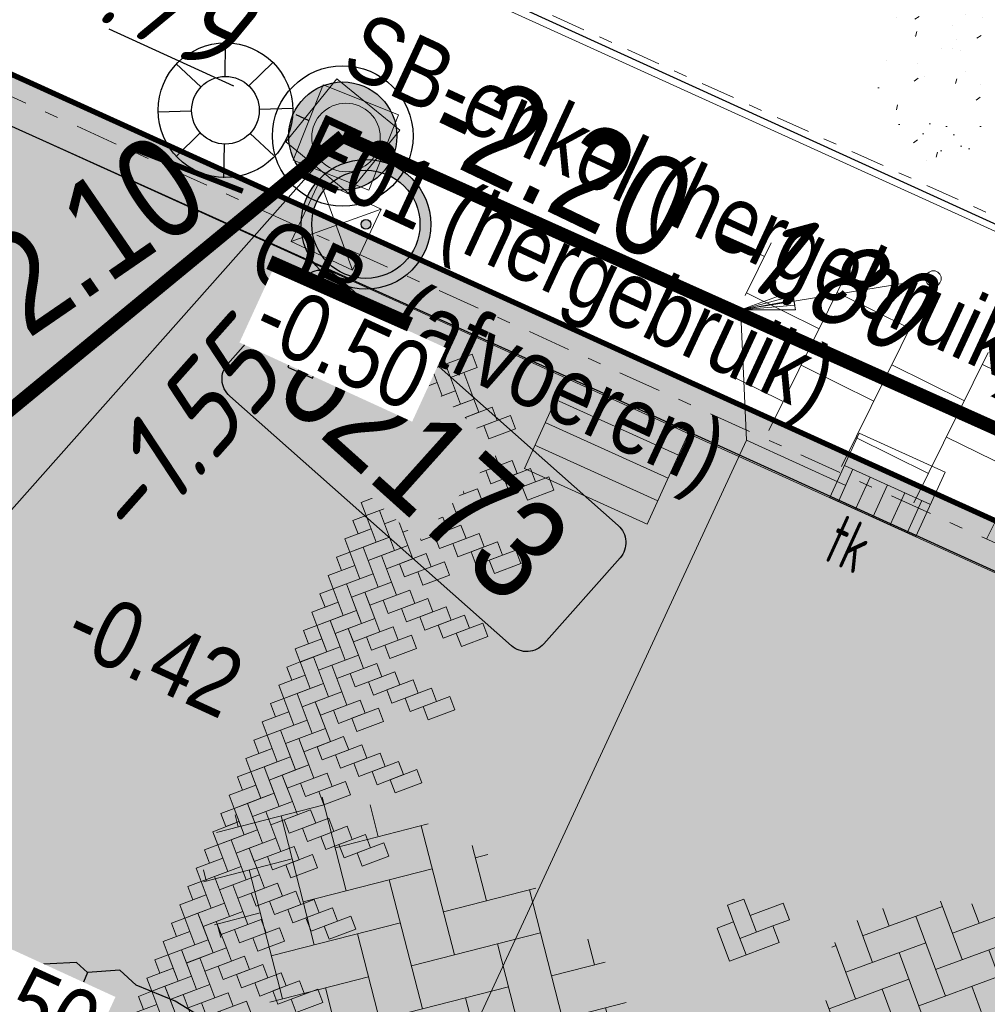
# Model space of a CAD drawing. Header units: metres. Extents: x 111546 to 149831, y 498798 to 507863.
# Tile 1023 of 1056: x 111964.9 to 111972.06, y 501943.6 to 501950.88. Entities that reach past the tile are written whole.
import ezdxf
from ezdxf.enums import TextEntityAlignment as Align

# ---------------------------------------------------------------- set-up
doc = ezdxf.new("R2010")
doc.units = ezdxf.units.M
for name, pattern in [('DASHDOT', [25.4, 12.7, -6.35, 0, -6.35]), ('DASHDOT2', [12.7, 6.35, -3.175, 0, -3.175]), ('JIS_02_0.7', [1.35, 0.75, -0.6]), ('RI-HWA', [7.4, 5, -2.4])]:
    doc.linetypes.add(name, pattern=pattern)
for name, color, linetype in [('0-hoogte mv-nieuw', 2, 'Continuous'), ('2-bs-Streng regenwater', 252, 'DASHDOT'), ('2-bs-Streng regenwater  bobtot', 252, 'Continuous'), ('2-nw-bob-HWA', 160, 'Continuous'), ('2-nw-HWA inspectieput nr', 2, 'Continuous'), ('2-nw-inspectieput-HWA', 160, 'Continuous'), ('2-nw-streng-HWA', 160, 'RI-HWA'), ('2-vw-HWA-streng-PVC250-excl grondwerk', 41, 'RI-HWA-V'), ('2-vw-Put HWA inspectie', 150, 'Continuous'), ('2-vw-Streng regenwater  bobtot', 150, 'Continuous'), ('3-NW-HV-316010+318010-Afwerken zandbed voor wegfundering en menggranulaat-opp', 20, 'Continuous'), ('3-nw-verkeersbord-op LM-aanlegtek', 200, 'Continuous'), ('3-vw-band-ob 6x20', 30, 'Continuous'), ('3-vw-band-trb-13-15x25', 230, 'Continuous'), ('3-vw-lichtmast- ter (ver)plaatsen-verwijderen', 200, 'Continuous'), ('3-vw-verkeersbord tekst', 3, 'JIS_02_0.7'), ('4-nw-boom tekst', 7, 'Continuous'), ('6-OVL-nw-lichtmast', 7, 'Continuous'), ('6-OVL-nw-lichtmast nr', 2, 'Continuous')]:
    doc.layers.add(name, color=color, linetype=linetype)
for name, color, linetype, lineweight in [('2-nw-inlaat-hwa 125', 160, 'Continuous', 15), ('2-YY-kolkleiding HWA 125mm', 150, 'Continuous', 15), ('3-nw-arcering', 7, 'Continuous', 5), ('3-nw-arcering-rijweg', 7, 'Continuous', 13), ('3-nw-band-ob 10x20', 7, 'Continuous', 13), ('3-nw-band-ob 10x20-achterkant', 7, 'DASHDOT', 13), ('3-nw-band-trb18-20x20-achterkant-stelspecie', 103, 'DASHDOT2', 15), ('3-nw-band-trb18-20x20-voorkant-stelspecie', 103, 'Continuous', 15), ('3-nw-kolk trottoir', 7, 'Continuous', 13), ('3-nw-markering brandkraan', 3, 'Continuous', 13), ('3-nw-putrand-bestrating-hwa', 151, 'Continuous', 13), ('3-nw-text-20-herinrichting', 7, 'Continuous', 15), ('3-vw-kolk-straatkolk', 50, 'Continuous', 13), ('3-vw-object-kunststof paal', 7, 'Continuous', 13), ('3-vw-verharding', 3, 'Continuous', 15), ('3-vw-verkeersbord-paal', 7, 'Continuous', 15), ('4-nw-boom 2e grootte', 7, 'Continuous', 35), ('4-nw-boom 3e grootte', 7, 'Continuous', 35), ('4-nw-gazon', 7, 'Continuous', 5)]:
    doc.layers.add(name, color=color, linetype=linetype, lineweight=lineweight)
doc.layers.add('3-nw-menggranulaat', color=7, linetype='Continuous', lineweight=13, true_color=0xebebeb)
doc.styles.get("Standard").update_dxf_attribs({"font": 'isocp-ie.shx'})
doc.styles.add('Zaanstad', font='ARIALN.TTF')
doc.styles.add('Zaanstad 1-100 3.5mm', font='ARIALN.TTF', dxfattribs={"height": 0.35})
doc.styles.add('Zaanstad 1-200 1.8mm', font='ARIALN.TTF', dxfattribs={"height": 0.36})
doc.styles.add('Zaanstad 1-200 2.5mm', font='ARIALN.TTF', dxfattribs={"height": 0.5})
doc.styles.add('Zaanstad 1-500 1.8mm', font='ARIALN.TTF', dxfattribs={"height": 0.9})
doc.linetypes.add('RI-HWA-V', pattern='A,2.5,[24,NLCS.SHX,S=1,R=0,X=0,Y=0],2.5,-1.8', length=6.8)

# ---------------------------------------------------------------- blocks, each defined once
blk = doc.blocks.new('Q21')
at = {"color": 0, "linetype": 'ByBlock', "lineweight": -2}
for p, q in [((-0.003, 0.25), (0.001, 0.5)), ((-0.1815, 0.172), (-0.3635, 0.3435)), ((0.173, 0.1805), (0.351, 0.353)), ((0.25, 0.0075), (0.5, 0.015)), ((-0.25, -0.0075), (-0.5, -0.015)), ((-0.186, -0.167), (-0.3655, -0.341)), ((0.1825, -0.171), (0.3575, -0.336)), ((-0.0105, -0.25), (-0.014, -0.5))]:
    blk.add_line(p, q, dxfattribs=at)
for radius in [0.498, 0.25]:
    blk.add_circle((0, 0), radius, dxfattribs=at)
blk = doc.blocks.new('PUTVNB')
at = {"linetype": 'Continuous', "lineweight": 13}
blk.add_line((-0.008, -0.504), (-0.004, -0.498), dxfattribs=at)
at = {"linetype": 'Continuous', "lineweight": 13, "ltscale": 0.04, "flags": 128}
blk.add_lwpolyline([(-0.5, 0.5), (-0.5, -0.5), (0.5, -0.5), (0.5, 0.5), (-0.5, 0.5)], dxfattribs=at)
at = {"linetype": 'Continuous', "lineweight": 13}
blk.add_point((0, 0), dxfattribs=at)
blk = doc.blocks.new('2-inspectieput rond 80cm')
at = {"ltscale": 0.03}
h = blk.add_hatch(color=256, dxfattribs=at)
h.dxf.hatch_style = 1
edge = h.paths.add_edge_path()
edge.add_arc((0, 0), 0.4, 0, 360)
for radius in [0.52, 0.4]:
    blk.add_circle((0, 0), radius)
blk = doc.blocks.new('3-drempel L')
for points in [[(0.3712, -0.1485), (0.2227, 0), (0.1485, -0.0742), (0.297, -0.2227)], [(0.3712, 0), (0.297, -0.0742), (0.3712, -0.1485), (0.4455, -0.0742)], [(0.1485, -0.0742), (0, -0.2227), (0.0742, -0.297), (0.2227, -0.1485)], [(0.4455, -0.0742), (0.297, -0.2227), (0.3712, -0.297), (0.5197, -0.1485)], [(0.3712, -0.297), (0.2227, -0.1485), (0.1485, -0.2227), (0.297, -0.3712)], [(0.1485, -0.2227), (0, -0.3712), (0.0742, -0.4455), (0.2227, -0.297)], [(0.4455, -0.2227), (0.297, -0.3712), (0.3712, -0.4455), (0.5197, -0.297)], [(0.3712, -0.4455), (0.2227, -0.297), (0.1485, -0.3712), (0.297, -0.5197)], [(0.3712, -0.594), (0.2227, -0.4455), (0.1485, -0.5197), (0.297, -0.6682)], [(0.3712, -0.7425), (0.2227, -0.594), (0.1485, -0.6682), (0.297, -0.8167)]]:
    blk.add_lwpolyline(points, close=True)
blk = doc.blocks.new('3-drempel M')
for points in [[(0.2227, -0.1485), (0.0742, 0), (0, -0.0742), (0.1485, -0.2227)], [(0.2227, 0), (0.1485, -0.0742), (0.2227, -0.1485), (0.297, -0.0742)], [(0.5197, -0.1485), (0.3712, 0), (0.297, -0.0742), (0.4455, -0.2227)], [(0.5197, 0), (0.4455, -0.0742), (0.5197, -0.1485), (0.594, -0.0742)], [(0.297, -0.0742), (0.1485, -0.2227), (0.2227, -0.297), (0.3712, -0.1485)], [(0.594, -0.0742), (0.4455, -0.2227), (0.5197, -0.297), (0.6682, -0.1485)], [(0.2227, -0.297), (0.0742, -0.1485), (0, -0.2227), (0.1485, -0.3712)], [(0.5197, -0.297), (0.3712, -0.1485), (0.297, -0.2227), (0.4455, -0.3712)], [(0.297, -0.2227), (0.1485, -0.3712), (0.2227, -0.4455), (0.3712, -0.297)], [(0.594, -0.2227), (0.4455, -0.3712), (0.5197, -0.4455), (0.6682, -0.297)], [(0.2227, -0.4455), (0.0742, -0.297), (0, -0.3712), (0.1485, -0.5197)], [(0.5197, -0.4455), (0.3712, -0.297), (0.297, -0.3712), (0.4455, -0.5197)], [(0.2227, -0.594), (0.0742, -0.4455), (0, -0.5197), (0.1485, -0.6682)], [(0.5197, -0.594), (0.3712, -0.4455), (0.297, -0.5197), (0.4455, -0.6682)], [(0.2227, -0.7425), (0.0742, -0.594), (0, -0.6682), (0.1485, -0.8167)], [(0.5197, -0.7425), (0.3712, -0.594), (0.297, -0.6682), (0.4455, -0.8167)], [(0.2227, -0.891), (0.0742, -0.7425), (0, -0.8167), (0.1485, -0.9652)], [(0.2227, -1.0394), (0.0742, -0.891), (0, -0.9652), (0.1485, -1.1137)], [(0.2227, -1.1879), (0.0742, -1.0394), (0, -1.1137), (0.1485, -1.2622)]]:
    blk.add_lwpolyline(points, close=True)
blk = doc.blocks.new('3-drempel R')
blk.add_lwpolyline([(0.297, -0.297), (0.1485, -0.1485), (0.0742, -0.2227), (0.2227, -0.3712)], close=True)
blk = doc.blocks.new('*U600')
for name, p in [('3-drempel L', (0, 0)), ('3-drempel M', (0.4455, 0)), ('3-drempel M', (1.0394, 0)), ('3-drempel M', (1.6334, 0)), ('3-drempel M', (2.2274, 0)), ('3-drempel M', (2.8214, 0)), ('3-drempel M', (3.4153, 0)), ('3-drempel M', (4.0093, 0)), ('3-drempel M', (4.6033, 0)), ('3-drempel M', (5.1972, 0)), ('3-drempel R', (5.717, 0))]:
    blk.add_blockref(name, p)
blk = doc.blocks.new('6-OVL-LM 5.0m')
at = {"linetype": 'ByBlock', "lineweight": -2}
h = blk.add_hatch(color=0, dxfattribs=at)
h.paths.add_polyline_path([(-0.0025, 0.48, 1), (0.0025, -0.48, 1)])
h.paths.add_polyline_path([(0.0021, -0.4, -1), (-0.0021, 0.4, -1)], flags=16)
h.paths.add_polyline_path([(0.0002, -0.036, -1), (-0.0002, 0.036, -1)], flags=0)
blk.add_hatch(color=0, dxfattribs=at).paths.add_polyline_path([(1.2005, -0.0939), (1.1995, 0.1061), (0.7595, 0.1039), (0.7605, -0.0961)])
at = {"color": 0, "linetype": 'ByBlock', "lineweight": -2}
blk.add_lwpolyline([(0.7605, -0.0961), (1.2005, -0.0939), (1.1995, 0.1061), (0.7595, 0.1039)], close=True, dxfattribs=at)
blk.add_lwpolyline([(0.76, 0.0039), (0.48, 0.0024)], dxfattribs=at)
for radius in [0.48, 0.4, 0.036]:
    blk.add_circle((0, 0), radius, dxfattribs=at)
at = {"layer": '6-OVL-nw-lichtmast nr', "linetype": 'ByBlock', "lineweight": -2, "style": 'Zaanstad'}
blk.add_attdef('MAST', (1.3066, 0.2773), '', height=0.4, dxfattribs=at)
at = {"layer": '6-OVL-nw-lichtmast nr', "linetype": 'ByBlock', "lineweight": -2, "style": 'Zaanstad', "flags": 1}
blk.add_attdef('STRAAT', (1.3066, -0.5834), '', height=0.4, dxfattribs=at)
blk = doc.blocks.new('tgls')
at = {"linetype": 'Continuous'}
for p, q in [((-1.0184, -0.6632), (-1.0184, 0.5749)), ((-0.4184, -0.668), (-0.4184, 0.5726)), ((0.1816, -0.6728), (0.1816, 0.5702)), ((0.7816, -0.6776), (0.7816, 0.5679)), ((-1.0184, 0.3293), (-1.5518, 0.3293)), ((0.1816, 0.3293), (-0.4184, 0.3293)), ((1.2176, 0.3293), (0.7816, 0.3293)), ((-1.6184, -0.6584), (-1.6184, 0.0902)), ((-1.6184, 0.0293), (-1.6354, 0.0293)), ((-0.4184, 0.0293), (-1.0184, 0.0293)), ((0.7816, 0.0293), (0.1816, 0.0293)), ((-1.0184, -0.2707), (-1.6184, -0.2707)), ((0.1816, -0.2707), (-0.4184, -0.2707)), ((1.3816, -0.2707), (0.7816, -0.2707)), ((1.3816, -0.6824), (1.3816, -0.2479)), ((-1.6184, -0.5707), (-1.8025, -0.5707)), ((-0.4184, -0.5707), (-1.0184, -0.5707)), ((0.7816, -0.5707), (0.1816, -0.5707)), ((1.4733, -0.5707), (1.3816, -0.5707))]:
    blk.add_line(p, q, dxfattribs=at)
blk = doc.blocks.new('3-vw-BSS keperverband')
at = {"ltscale": 0.1}
for p, q in [((-2.151, 0.958), (-0.136, 2.972)), ((-2.151, 2.442), (-1.769, 2.824)), ((0.293, 2.969), (1.562, 1.7)), ((0.819, 2.442), (1.273, 2.897)), ((-2.4, 2.692), (-1.408, 1.7)), ((0.819, 0.958), (2.523, 2.661)), ((-0.666, 2.442), (1.562, 0.215)), ((2.304, 2.442), (4.531, 0.215)), ((-5.121, 0.958), (-3.949, 2.129)), ((-3.521, 2.327), (-1.408, 0.215)), ((4.298, 1.934), (4.531, 1.7)), ((-5.121, -0.527), (-2.893, 1.7)), ((-4.488, 1.81), (-4.378, 1.7)), ((-2.151, -0.527), (0.077, 1.7)), ((0.819, -0.527), (3.047, 1.7)), ((3.789, 0.958), (4.578, 1.747)), ((-5.259, 1.096), (-4.378, 0.215)), ((-3.636, 0.958), (-1.408, -1.27)), ((-0.666, 0.958), (1.562, -1.27)), ((2.304, 0.958), (4.531, -1.27)), ((3.789, -0.527), (5.324, 1.007)), ((5.274, 0.958), (5.469, 0.763)), ((-5.658, 0.01), (-4.378, -1.27)), ((-4.735, -1.627), (-2.893, 0.215)), ((-2.151, -2.012), (0.077, 0.215)), ((0.819, -2.012), (3.047, 0.215)), ((3.789, -2.012), (5.651, -0.15)), ((-3.636, -0.527), (-1.408, -2.755)), ((-0.666, -0.527), (1.562, -2.755)), ((2.304, -0.527), (3.92, -2.144)), ((5.274, -0.527), (5.482, -0.736)), ((-3.818, -2.194), (-2.893, -1.27)), ((-1.517, -2.864), (0.077, -1.27)), ((1.442, -2.875), (3.047, -1.27)), ((-3.636, -2.012), (-3.194, -2.454)), ((-0.666, -2.012), (0.291, -2.969)), ((2.304, -2.012), (2.858, -2.566)), ((-0.14, -2.972), (0.077, -2.755))]:
    blk.add_line(p, q, dxfattribs=at)
blk = doc.blocks.new('straatkolk_M')
at = {"linetype": 'Continuous'}
for p, q in [((-0.404, 0.475), (-0.569, -0.255)), ((0.569, 0.255), (-0.404, 0.475)), ((0.569, 0.255), (0.404, -0.475)), ((0.404, -0.475), (-0.569, -0.255))]:
    blk.add_line(p, q, dxfattribs=at)
blk = doc.blocks.new('Bestaande straatkolk')
for points in [[(-0.4988, 0.5592), (0.4988, 0.5592)], [(-0.4988, 0.3742), (0.4988, 0.3742)], [(-0.4988, 0.1892), (0.4988, 0.1892)]]:
    blk.add_lwpolyline(points)
at = {"rotation": 12.74062106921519}
blk.add_blockref('straatkolk_M', (0, 0.3742), dxfattribs=at)
blk = doc.blocks.new('3-PAAL KUNSTSTOF')
for p, q in [((-0.3, 0.225), (0.2, -0.275)), ((0.2, 0.225), (-0.3, -0.275))]:
    blk.add_line(p, q)
at = {"flags": 128}
blk.add_lwpolyline([(-0.3, -0.275), (0.2, -0.275), (0.2, 0.225), (-0.3, 0.225)], close=True, dxfattribs=at)
blk = doc.blocks.new('putrand')
blk.add_lwpolyline([(-0.3, -0.3), (0.3, -0.3), (0.3, 0.3), (-0.3, 0.3)], close=True)
blk.add_circle((0, 0), 0.2534)
blk = doc.blocks.new('4-boom 2e grootte')
at = {"lineweight": 30}
for p, q in [((-0.0943, 1.9731), (-0.4602, 1.8999)), ((-0.4602, 1.8999), (-0.753, 1.7901)), ((-0.9176, 1.7901), (-1.0823, 1.6163)), ((-0.753, 1.7901), (-0.9176, 1.7901)), ((-1.1921, 1.6163), (-1.6494, 1.1498)), ((-1.0823, 1.6163), (-1.1921, 1.6163)), ((-1.0823, 1.6163), (-1.0548, 1.5431))]:
    blk.add_line(p, q, dxfattribs=at)
at = {"layer": '4-nw-boom tekst', "style": 'Zaanstad'}
blk.add_attdef('BOOMSOORT', text='', height=0.9, dxfattribs=at).set_placement((2.0615, 1.223), align=Align.BOTTOM_LEFT)
blk = doc.blocks.new('4-boom 3e grootte')
at = {"layer": '4-nw-boom tekst', "style": 'Zaanstad'}
blk.add_attdef('BOOMSOORT', text='', height=0.9, dxfattribs=at).set_placement((1.7544, 0.5348), align=Align.BOTTOM_LEFT)
blk = doc.blocks.new('Markering brandkraan in straatwerk')
blk.add_lwpolyline([(0.1429, -0.2192), (0.1635, 0.0941), (0.0591, 0.101), (0.066, 0.2054), (-0.0385, 0.2123), (-0.0522, 0.0034), (-0.1566, 0.0103), (-0.1635, -0.0941), (-0.0591, -0.101), (-0.066, -0.2054), (0.1429, -0.2192)], close=True)
for points in [[(0.0591, 0.101), (0.0453, -0.1079)], [(-0.0522, 0.0034), (0.0522, -0.0034)], [(-0.0591, -0.101), (0.1498, -0.1147)]]:
    blk.add_lwpolyline(points)
blk = doc.blocks.new('*U738')
blk.add_line((0.225, 0), (-0.225, 0))
for points in [[(-0.28, -0.2619), (-0.28, 0)], [(0, -0.2619), (0, 0)], [(-0.14, -0.2619), (-0.14, 0)], [(0.14, -0.2619), (0.14, 0)], [(0.28, -0.2619), (0.28, 0)], [(0.3491, -0.2619), (-0.3491, -0.2619)]]:
    blk.add_lwpolyline(points)
at = {"xscale": -0.7000000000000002, "yscale": 0.7000000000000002, "zscale": 0.7000000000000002, "rotation": 347.2593789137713}
blk.add_blockref('straatkolk_M', (0, -0.2619), dxfattribs=at)
at = {"linetype": 'DASHDOT', "lineweight": 5, "width": 0.665014}
blk.add_text('tk', height=0.3703, rotation=179.97458, dxfattribs=at).set_placement((0.2142, 0.4382))
blk = doc.blocks.new('2-inlaat')
for p, q in [((-1.728, 2.693), (0, 0)), ((0, 0), (-0.357, 0.822))]:
    blk.add_line(p, q)
blk.add_lwpolyline([(-0.357, 0.822), (-0.618, 0.653), (0, 0), (-0.424, 0.781), (-0.552, 0.694), (0, 0), (-0.491, 0.739)])
blk.add_circle((-1.728, 2.693), 0.128)

msp = doc.modelspace()

# ---------------------------------------------------------------- hatches: boundary and pattern name
at = {"layer": '3-nw-arcering-rijweg'}
h = msp.add_hatch(dxfattribs=at)
h.set_pattern_fill('AVH-BSS_KEIFORMAAT_ELLEBOOG', color=256, scale=2, angle=0.20498, pattern_type=2)
h.set_pattern_definition([(20.2285, (111974.07927, 501943.40087), (0.124437, 0.269658), [0.63, -0.21]), (290.2285, (111973.93405, 501943.79496), (0.124437, 0.269658), [0.63, -0.21])])
edge = h.paths.add_edge_path()
edge.add_ellipse((111972.2656, 501943.3552), major_axis=(-1.3725, 0.6395), ratio=0.56778, start_angle=0, end_angle=360)
at = {"layer": '4-nw-gazon', "ltscale": 0.1}
h = msp.add_hatch(dxfattribs=at)
h.set_pattern_fill('AGR-GRAS_GAZON', color=256, scale=0.25, angle=-113.13273, pattern_type=2)
h.set_pattern_definition([(241.78164, (112032.23586, 501853.03023), (0.2124434, -0.4326158), [0, -0.38, 0, -0.425, 0, -0.40625]), (211.78164, (112032.23586, 501853.03023), (-0.113171, -0.8250642), [0, -0.205, 0, -0.3425, 0, -0.13125]), (171.78164, (112032.51615, 501853.1567), (-0.7090806, -0.3214408), [0, -0.125, 0, -0.45, 0, -0.5875]), (161.78164, (112032.51615, 501853.1567), (-0.5948175, -0.5090546), [0, -0.0625, 0, -0.295, 0, -0.3375]), (255.28164, (112033.20637, 501852.42312), (0.2956015, -0.3487878), [0.0375, -0.523875]), (214.28164, (112032.423, 501854.1596), (-0.0057321, -0.4571655), [0.0375, -0.523875])])
edge = h.paths.add_edge_path()
edge.add_ellipse((111972.2329, 501951.937), major_axis=(-0.6872, -2.1913), ratio=0.334645, start_angle=0, end_angle=360)

# ---------------------------------------------------------------- linework, layer by layer
at = {"layer": '2-bs-Streng regenwater', "ltscale": 0.08, "flags": 128}
msp.add_lwpolyline([(111922.915, 501970.354), (111967.2878, 501950.0232)], dxfattribs=at)
at = {"layer": '2-nw-HWA inspectieput nr', "ltscale": 0.05, "elevation": 0.6224, "flags": 128}
msp.add_lwpolyline([(111966.4373, 501948.3389), (111967.0007, 501948.9746, -0.414214), (111967.2406, 501948.9891), (111969.3247, 501947.1421, -0.414214), (111969.3392, 501946.9023), (111968.7758, 501946.2665, -0.414214), (111968.5359, 501946.252), (111966.4518, 501948.099, -0.414214)], format="xyb", close=True, dxfattribs=at)
at = {"layer": '2-nw-streng-HWA', "ltscale": 0.25, "const_width": 0.1}
for points in [[(111944.0246, 501930.8653), (111967.2878, 501950.0232)], [(111967.2878, 501950.0232), (111993.647, 501938.2165)]]:
    msp.add_lwpolyline(points, dxfattribs=at)
at = {"layer": '2-vw-HWA-streng-PVC250-excl grondwerk', "ltscale": 0.2, "flags": 128}
for points in [[(111967.2878, 501950.0232), (111957.8867, 501939.4235)], [(112008.374, 501931.62), (111967.2878, 501950.0232)]]:
    msp.add_lwpolyline(points, dxfattribs=at)
at = {"layer": '2-YY-kolkleiding HWA 125mm', "ltscale": 0.06, "elevation": 0}
msp.add_lwpolyline([(111971.0084, 501947.4387), (111970.2759, 501947.7724), (111970.2337, 501948.7037)], dxfattribs=at)
at = {"layer": '3-nw-band-trb18-20x20-achterkant-stelspecie', "ltscale": 0.05}
msp.add_lwpolyline([(111993.0527, 501937.5091), (111950.2463, 501956.9378)], dxfattribs=at)
at = {"layer": '3-nw-band-trb18-20x20-voorkant-stelspecie'}
msp.add_lwpolyline([(111992.97, 501937.327), (111950.1636, 501956.7557)], dxfattribs=at)
at = {"layer": '3-vw-band-ob 6x20', "ltscale": 0.05}
msp.add_lwpolyline([(111992.945, 501939.878), (111961.839, 501954.057), (111964.033, 501958.873)], dxfattribs=at)
at = {"layer": '3-vw-band-trb-13-15x25', "ltscale": 0.1}
msp.add_lwpolyline([(111992.97, 501937.327), (111988.679, 501939.264), (111969.395, 501948.039), (111947.0371, 501958.1229)], dxfattribs=at)
at = {"layer": '3-vw-verkeersbord-paal', "const_width": 0.04}
msp.add_lwpolyline([(111965.7733, 501949.9174), (111966.5485, 501949.6153)], dxfattribs=at)

# ---------------------------------------------------------------- block references
at = {"layer": '2-nw-inlaat-hwa 125', "xscale": 0.4513648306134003, "yscale": 0.4513648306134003, "zscale": 0.4513648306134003, "rotation": 246.5078384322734}
msp.add_blockref('2-inlaat', (111970.2322, 501948.738, 0), dxfattribs=at)
at = {"layer": '2-nw-inspectieput-HWA', "rotation": 359.6124130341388}
msp.add_blockref('2-inspectieput rond 80cm', (111967.2878, 501950.0232), dxfattribs=at)
at = {"layer": '2-vw-Put HWA inspectie', "xscale": 0.6, "yscale": 0.6, "zscale": 0.6, "rotation": 50.87231089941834}
msp.add_blockref('PUTVNB', (111967.2878, 501950.0232), dxfattribs=at)
at = {"layer": '3-nw-arcering', "rotation": 65.72349233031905}
msp.add_blockref('*U600', (111965.5015, 501943.0492), dxfattribs=at)
at = {"layer": '3-nw-kolk trottoir', "ltscale": 0.05, "rotation": 155.587912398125}
msp.add_blockref('*U738', (111971.2092, 501947.2037), dxfattribs=at)
at = {"layer": '3-nw-markering brandkraan', "xscale": 1.25, "yscale": 1.25, "rotation": 294.3983358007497}
msp.add_blockref('Markering brandkraan in straatwerk', (111970.3248, 501944.1944), dxfattribs=at)
at = {"layer": '3-nw-putrand-bestrating-hwa', "rotation": 68.35809208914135}
msp.add_blockref('putrand', (111967.3115, 501950.0126), dxfattribs=at)
at = {"layer": '3-vw-kolk-straatkolk', "rotation": 155.6365800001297}
msp.add_blockref('Bestaande straatkolk', (111969.3951, 501948.0396), dxfattribs=at)
at = {"layer": '3-vw-lichtmast- ter (ver)plaatsen-verwijderen'}
msp.add_blockref('Q21', (111966.42, 501950.214), dxfattribs=at)
at = {"layer": '3-vw-object-kunststof paal', "rotation": 64.92602987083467}
msp.add_blockref('3-PAAL KUNSTSTOF', (111967.2372, 501949.4186), dxfattribs=at)
at = {"layer": '3-vw-verharding', "rotation": 153.6788820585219}
msp.add_blockref('tgls', (111971.3926, 501948.0079), dxfattribs=at)
at = {"layer": '3-vw-verharding', "xscale": 0.3128478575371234, "yscale": 0.3128478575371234, "zscale": 0.3128478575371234, "rotation": 149.3937954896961}
msp.add_blockref('3-vw-BSS keperverband', (111967.8505, 501943.9298), dxfattribs=at)
at = {"layer": '4-nw-boom 2e grootte'}
ref = msp.add_blockref('4-boom 2e grootte', (111965.102, 501941.9124), dxfattribs=dict(at, rotation=317.4143730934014))
ref.add_attrib('BOOMSOORT', '2e orde Esdoorn;  Acer campestre Elsrijk', dxfattribs={"layer": '4-nw-boom tekst', "height": 0.9, "rotation": 317.41437, "style": 'Zaanstad'}).set_placement((111949.7238, 501951.2516), align=Align.BOTTOM_LEFT)
at = {"layer": '4-nw-boom 3e grootte', "lineweight": -3}
ref = msp.add_blockref('4-boom 3e grootte', (111977.9667, 501948.414), dxfattribs=dict(at, rotation=317.4143730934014))
ref.add_attrib('BOOMSOORT', '3e orde grootte; Schijnbreuk; Nothofagus Antartica', dxfattribs={"layer": '4-nw-boom tekst', "height": 0.9, "rotation": 317.41437, "style": 'Zaanstad'}).set_placement((111960.1531, 501965.8603), align=Align.BOTTOM_LEFT)
at = {"layer": '6-OVL-nw-lichtmast', "ltscale": 0.05, "rotation": 245.7516190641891}
msp.add_blockref('6-OVL-LM 5.0m', (111967.4591, 501949.3701), dxfattribs=at)

# ---------------------------------------------------------------- texts
at = {"layer": '2-bs-Streng regenwater  bobtot', "oblique": 15}
msp.add_text('-1.79', height=0.65, rotation=335.38364, dxfattribs=at).set_placement((111964.7358, 501951.0074), align=Align.BOTTOM_LEFT)
at = {"layer": '2-nw-bob-HWA', "style": 'Zaanstad 1-500 1.8mm'}
for s, rotation, p in [('-2.20', 334.3388, (111969.9509, 501949.7466)), ('-2.10', 34.46064, (111965.913, 501950.0831))]:
    msp.add_text(s, height=0.75, rotation=rotation, dxfattribs=at).set_placement(p, align=Align.TOP_RIGHT)
at = {"layer": '2-vw-Streng regenwater  bobtot', "oblique": 15}
for s, rotation, p in [('-1.80', 335.87157, (111969.7672, 501948.9137)), ('-1.55', 48.39077, (111965.8895, 501946.8164))]:
    msp.add_text(s, height=0.65, rotation=rotation, dxfattribs=at).set_placement(p, align=Align.BOTTOM_LEFT)
at = {"layer": '3-vw-verkeersbord tekst', "insert": (111966.4951, 501948.8537), "char_height": 0.5, "attachment_point": 7, "rotation": 335.09407, "line_spacing_factor": 0.63, "style": 'Zaanstad 1-100 3.5mm'}
msp.add_mtext_dynamic_manual_height_columns('\\A1;\\pxsm1;SB-enkel (hergebruik)\\PE01 (hergebruik)\\POB  (afvoeren)', width=6.697274, gutter_width=4.5, heights=[0], dxfattribs=at)

# ---------------------------------------------------------------- next in the draw order: texts
at = {"layer": '2-nw-HWA inspectieput nr', "ltscale": 0.05, "insert": (111967.8803, 501947.6059), "char_height": 0.75, "width": 0.574682, "attachment_point": 5, "rotation": 318.07872, "style": 'Zaanstad 1-200 1.8mm', "bg_fill": 3, "box_fill_scale": 1.1, "bg_fill_color": 256, "bg_fill_true_color": 13158600, "bg_fill_transparency": 0}
msp.add_mtext('\\A1;62173', dxfattribs=at)
at = {"layer": '3-nw-text-20-herinrichting', "ltscale": 0.05, "insert": (111972.3889, 501943.4015), "char_height": 0.6, "attachment_point": 5, "rotation": 339.30694, "style": 'Zaanstad 1-200 1.8mm', "bg_fill": 3, "box_fill_scale": 1.1, "bg_fill_color": 256, "bg_fill_true_color": 13158600, "bg_fill_transparency": 0}
msp.add_mtext('\\A1;br', dxfattribs=at)

# ---------------------------------------------------------------- next in the draw order: linework, layer by layer
at = {"layer": '3-nw-band-ob 10x20', "ltscale": 0.01}
msp.add_lwpolyline([(111999.365, 501979.779), (112008.482, 501975.592), (112009.5012, 501972.7852), (111998.244, 501942.1751, -0.435957), (111992.8366, 501939.9133), (111951.1142, 501958.8501)], format="xyb", dxfattribs=at)

# ---------------------------------------------------------------- next in the draw order: texts
at = {"layer": '0-hoogte mv-nieuw', "insert": (111965.1984, 501946.2425), "char_height": 0.5, "attachment_point": 7, "rotation": 335.36458, "style": 'Zaanstad 1-200 2.5mm', "bg_fill": 3, "box_fill_scale": 1.1, "bg_fill_color": 256, "bg_fill_true_color": 13158600, "bg_fill_transparency": 0}
msp.add_mtext('\\A1;-0.42', dxfattribs=at)

# ---------------------------------------------------------------- next in the draw order: hatches: boundary and pattern name
at = {"layer": '3-nw-menggranulaat', "ltscale": 0.02}
h = msp.add_hatch(color=256, dxfattribs=at)
h.dxf.hatch_style = 1
edge = h.paths.add_edge_path(flags=17)
edge.add_line((111945.4205, 501891.0356), (111945.6729, 501890.794))
edge.add_line((111945.6729, 501890.794), (111945.6874, 501890.807))
edge.add_line((111945.6874, 501890.807), (111945.7046, 501890.8177))
edge.add_line((111945.7046, 501890.8177), (111945.7238, 501890.8259))
edge.add_line((111945.7238, 501890.8259), (111945.7445, 501890.8318))
edge.add_line((111945.7445, 501890.8318), (111945.7662, 501890.8351))
edge.add_line((111945.7662, 501890.8351), (111945.7883, 501890.836))
edge.add_line((111945.7883, 501890.836), (111945.8102, 501890.8344))
edge.add_line((111945.8102, 501890.8344), (111945.8314, 501890.8303))
edge.add_line((111945.8314, 501890.8303), (111945.8513, 501890.8237))
edge.add_line((111945.8513, 501890.8237), (111945.8693, 501890.8145))
edge.add_line((111945.8693, 501890.8145), (111945.8849, 501890.8028))
edge.add_arc((111943.4234, 501888.1077), 3.65, -30.75903, 47.59341, ccw=False)
edge.add_line((111946.56, 501886.241), (111946.396, 501885.9655))
edge.add_line((111946.396, 501885.9655), (111953.9762, 501881.4542))
edge.add_line((111953.9762, 501881.4542), (111958.2826, 501888.69))
edge.add_line((111958.2826, 501888.69), (111956.8741, 501889.9773))
edge.add_line((111956.8741, 501889.9773), (111951.4568, 501894.3664))
edge.add_line((111951.4568, 501894.3664), (111933.3048, 501910.9454))
edge.add_arc((111934.4175, 501912.1637), 1.65, 137.59341, 227.59341, ccw=False)
edge.add_line((111933.1992, 501913.2764), (111952.7546, 501934.6874))
edge.add_line((111952.7546, 501934.6874), (111952.7652, 501934.6999))
edge.add_line((111952.7652, 501934.6999), (111952.7884, 501934.7244))
edge.add_line((111952.7884, 501934.7244), (111958.8189, 501941.3271))
edge.add_arc((111962.9907, 501937.5168), 5.65, 65.58791, 137.59341, ccw=False)
edge.add_line((111965.3258, 501942.6617), (111990.2953, 501931.3286))
edge.add_line((111990.2953, 501931.3286), (111992.5123, 501928.7742))
edge.add_line((111992.5123, 501928.7742), (111996.2832, 501938.3855))
edge.add_line((111996.2832, 501938.3855), (111993.0828, 501937.6602))
edge.add_line((111993.0828, 501937.6602), (111947.8566, 501958.1872))
edge.add_line((111947.8566, 501958.1872), (111944.1829, 501950.2846))
edge.add_line((111944.1829, 501950.2846), (111946.0273, 501949.4554))
edge.add_arc((111943.3152, 501943.3934), 6.641, -41.72574, 65.89655, ccw=False)
edge.add_line((111948.2716, 501938.9734), (111948.2104, 501938.9056))
edge.add_line((111948.2104, 501938.9056), (111948.1767, 501938.8686))
edge.add_line((111948.1767, 501938.8686), (111919.7385, 501908.7564))
edge.add_line((111919.7385, 501908.7564), (111924.5965, 501904.3126))
edge.add_line((111924.5965, 501904.3126), (111926.7841, 501906.8548))
edge.add_line((111926.7841, 501906.8548), (111926.8718, 501906.9396))
edge.add_arc((111927.9845, 501905.4644), 1.8478, 39.9448, 127.02577, ccw=False)
edge.add_line((111929.4011, 501906.6508), (111929.3935, 501906.5287))
edge.add_line((111929.3935, 501906.5287), (111929.4066, 501906.5141))
edge.add_line((111929.4066, 501906.5141), (111929.4175, 501906.497))
edge.add_line((111929.4175, 501906.497), (111929.426, 501906.4777))
edge.add_line((111929.426, 501906.4777), (111929.4321, 501906.4569))
edge.add_line((111929.4321, 501906.4569), (111929.4359, 501906.4352))
edge.add_line((111929.4359, 501906.4352), (111929.4371, 501906.4131))
edge.add_line((111929.4371, 501906.4131), (111929.4359, 501906.3911))
edge.add_line((111929.4359, 501906.3911), (111929.4321, 501906.3699))
edge.add_line((111929.4321, 501906.3699), (111929.4257, 501906.35))
edge.add_line((111929.4257, 501906.35), (111929.4167, 501906.3319))
edge.add_line((111929.4167, 501906.3319), (111929.338, 501906.2428))
edge.add_line((111929.338, 501906.2428), (111945.4205, 501891.0356))
edge = h.paths.add_edge_path()
edge.add_line((111939.0689, 501884.2217), (111923.2649, 501898.6751))
edge.add_line((111923.2649, 501898.6751), (111923.0035, 501899.3073))
edge.add_line((111923.0035, 501899.3073), (111922.989, 501899.2943))
edge.add_line((111922.989, 501899.2943), (111922.9719, 501899.2837))
edge.add_line((111922.9719, 501899.2837), (111922.9527, 501899.2756))
edge.add_line((111922.9527, 501899.2756), (111922.932, 501899.2699))
edge.add_line((111922.932, 501899.2699), (111922.9104, 501899.2666))
edge.add_line((111922.9104, 501899.2666), (111922.8883, 501899.2659))
edge.add_line((111922.8883, 501899.2659), (111922.8665, 501899.2676))
edge.add_line((111922.8665, 501899.2676), (111922.8453, 501899.2718))
edge.add_line((111922.8453, 501899.2718), (111922.8254, 501899.2785))
edge.add_line((111922.8254, 501899.2785), (111922.8074, 501899.2877))
edge.add_line((111922.8074, 501899.2877), (111922.7918, 501899.2994))
edge.add_line((111922.7918, 501899.2994), (111922.7244, 501899.361))
edge.add_arc((111923.7904, 501900.8134), 1.8016, 142.46827, 233.72181, ccw=False)
edge.add_line((111922.3617, 501901.9109), (111924.5902, 501904.3072))
edge.add_line((111924.5902, 501904.3072), (111919.7344, 501908.7519))
edge.add_line((111919.7344, 501908.7519), (111909.1625, 501897.0827))
edge.add_line((111909.1625, 501897.0827), (111913.8523, 501892.7753))
edge.add_line((111913.8523, 501892.7753), (111915.8761, 501894.9148))
edge.add_arc((111917.0874, 501893.8799), 1.5932, 61.0323, 139.48943, ccw=False)
edge.add_line((111917.8591, 501895.2738), (111918.9555, 501894.4073))
edge.add_line((111918.9555, 501894.4073), (111918.9686, 501894.3928))
edge.add_line((111918.9686, 501894.3928), (111918.9794, 501894.3756))
edge.add_line((111918.9794, 501894.3756), (111918.9879, 501894.3564))
edge.add_line((111918.9879, 501894.3564), (111918.9939, 501894.3357))
edge.add_line((111918.9939, 501894.3357), (111918.9976, 501894.314))
edge.add_line((111918.9976, 501894.314), (111918.9988, 501894.2919))
edge.add_line((111918.9988, 501894.2919), (111918.9974, 501894.27))
edge.add_line((111918.9974, 501894.27), (111918.9936, 501894.2488))
edge.add_line((111918.9936, 501894.2488), (111918.9871, 501894.2289))
edge.add_line((111918.9871, 501894.2289), (111918.9781, 501894.2108))
edge.add_line((111918.9781, 501894.2108), (111918.9664, 501894.1952))
edge.add_line((111918.9664, 501894.1952), (111937.2225, 501877.2639))
edge.add_line((111937.2225, 501877.2639), (111937.3506, 501877.4043))
edge.add_line((111937.3506, 501877.4043), (111937.3651, 501877.4173))
edge.add_line((111937.3651, 501877.4173), (111937.3822, 501877.4279))
edge.add_line((111937.3822, 501877.4279), (111937.4014, 501877.4361))
edge.add_line((111937.4014, 501877.4361), (111937.4221, 501877.4419))
edge.add_line((111937.4221, 501877.4419), (111937.4437, 501877.4452))
edge.add_line((111937.4437, 501877.4452), (111937.4658, 501877.446))
edge.add_line((111937.4658, 501877.446), (111937.4876, 501877.4444))
edge.add_line((111937.4876, 501877.4444), (111937.5088, 501877.4403))
edge.add_line((111937.5088, 501877.4403), (111937.5286, 501877.4336))
edge.add_line((111937.5286, 501877.4336), (111937.5466, 501877.4245))
edge.add_line((111937.5466, 501877.4245), (111937.5622, 501877.4128))
edge.add_line((111937.5622, 501877.4128), (111938.7544, 501876.3239))
edge.add_arc((111936.2929, 501873.6289), 3.65, -30.75903, 47.59341, ccw=False)
edge.add_line((111939.4294, 501871.7622), (111938.385, 501870.0074))
edge.add_arc((111935.2485, 501871.8741), 3.65, 245.34011, 329.24097, ccw=False)
edge.add_line((111933.7256, 501868.557), (111929.0206, 501864.0685))
edge.add_arc((111924.456, 501860.7388), 5.65, -42.41791, 36.11015, ccw=False)
edge.add_line((111928.6271, 501856.9276), (111889.9448, 501814.5917))
edge.add_line((111889.9448, 501814.5917), (111889.9191, 501814.5632))
edge.add_line((111889.9191, 501814.5632), (111886.2337, 501810.5301))
edge.add_arc((111888.7069, 501808.2704), 3.35, 137.58209, 197.54111)
edge.add_line((111885.5126, 501807.2607), (111890.1896, 501792.4643))
edge.add_arc((111884.8023, 501790.7615), 5.65, -42.58489, 17.54111, ccw=False)
edge.add_line((111888.9623, 501786.9382), (111860.4469, 501755.9116))
edge.add_line((111860.4469, 501755.9116), (111859.2031, 501754.8538))
edge.add_arc((111856.663, 501757.1884), 3.45, 227.41511, 317.41511, ccw=False)
edge.add_line((111854.3284, 501754.6482), (111853.4568, 501755.1777))
edge.add_line((111853.4568, 501755.1777), (111841.6617, 501766.0181))
edge.add_line((111841.6617, 501766.0181), (111839.7535, 501767.7719))
edge.add_line((111839.7535, 501767.7719), (111835.8964, 501763.5751))
edge.add_line((111835.8964, 501763.5751), (111836.3161, 501763.1893))
edge.add_line((111836.3161, 501763.1893), (111876.9192, 501725.8727))
edge.add_line((111876.9192, 501725.8727), (111896.1196, 501708.2263))
edge.add_line((111896.1196, 501708.2263), (111899.9767, 501712.4231))
edge.add_line((111899.9767, 501712.4231), (111865.4492, 501744.1559))
edge.add_line((111865.4492, 501744.1559), (111865.3726, 501744.498))
edge.add_arc((111868.3838, 501747.7744), 4.45, 137.6472, 227.41511, ccw=False)
edge.add_line((111865.0952, 501750.7724), (111898.3784, 501787.2824))
edge.add_arc((111895.9027, 501789.5392), 3.35, 317.64716, 383.53609)
edge.add_line((111898.974, 501790.877), (111897.9326, 501793.2678))
edge.add_line((111897.9326, 501793.2678), (111893.2508, 501804.0168))
edge.add_arc((111897.6973, 501805.9535), 4.85, 137.58209, 203.53609, ccw=False)
edge.add_line((111894.1169, 501809.225), (111896.1368, 501811.4357))
edge.add_line((111896.1368, 501811.4357), (111933.9229, 501852.7908))
edge.add_arc((111938.094, 501848.9797), 5.65, 58.6164, 137.58209, ccw=False)
edge.add_line((111941.0363, 501853.8031), (111953.1191, 501846.4325))
edge.add_line((111953.1191, 501846.4325), (111956.6082, 501852.1523))
edge.add_line((111956.6082, 501852.1523), (111946.6541, 501858.2243))
edge.add_arc((111949.5965, 501863.0477), 5.65, 149.24097, 238.6164, ccw=False)
edge.add_line((111944.7413, 501865.9373), (111953.9493, 501881.412))
edge.add_line((111953.9493, 501881.412), (111946.3755, 501885.9311))
edge.add_line((111946.3755, 501885.9311), (111945.5156, 501884.4862))
edge.add_arc((111942.3791, 501886.3529), 3.65, 227.59341, 329.24097, ccw=False)
edge.add_line((111939.9176, 501883.6579), (111939.889, 501883.6834))
edge.add_line((111939.889, 501883.6834), (111939.8577, 501883.7108))
edge.add_line((111939.8577, 501883.7108), (111939.7902, 501883.77))
edge.add_line((111939.7902, 501883.77), (111939.7218, 501883.8337))
edge.add_line((111939.7218, 501883.8337), (111939.6895, 501883.8666))
edge.add_line((111939.6895, 501883.8666), (111939.6596, 501883.8999))
edge.add_line((111939.6596, 501883.8999), (111939.6328, 501883.9333))
edge.add_line((111939.6328, 501883.9333), (111939.6101, 501883.9666))
edge.add_line((111939.6101, 501883.9666), (111939.5924, 501883.9996))
edge.add_line((111939.5924, 501883.9996), (111939.5804, 501884.032))
edge.add_line((111939.5804, 501884.032), (111939.5751, 501884.0637))
edge.add_line((111939.5751, 501884.0637), (111939.5772, 501884.0942))
edge.add_line((111939.5772, 501884.0942), (111939.5814, 501884.109))
edge.add_line((111939.5814, 501884.109), (111939.5877, 501884.1235))
edge.add_line((111939.5877, 501884.1235), (111939.5963, 501884.1376))
edge.add_line((111939.5963, 501884.1376), (111939.3596, 501884.0053))
edge.add_line((111939.3596, 501884.0053), (111939.0689, 501884.2217))
edge = h.paths.add_edge_path(flags=17)
edge.add_line((111933.0577, 501869.1111), (111912.895, 501887.549))
edge.add_line((111912.895, 501887.549), (111912.8805, 501887.5359))
edge.add_line((111912.8805, 501887.5359), (111912.8633, 501887.5253))
edge.add_line((111912.8633, 501887.5253), (111912.8441, 501887.517))
edge.add_line((111912.8441, 501887.517), (111912.8234, 501887.5112))
edge.add_line((111912.8234, 501887.5112), (111912.8017, 501887.5079))
edge.add_line((111912.8017, 501887.5079), (111912.7796, 501887.507))
edge.add_line((111912.7796, 501887.507), (111912.7577, 501887.5086))
edge.add_line((111912.7577, 501887.5086), (111912.7366, 501887.5127))
edge.add_line((111912.7366, 501887.5127), (111912.7167, 501887.5193))
edge.add_line((111912.7167, 501887.5193), (111912.6986, 501887.5285))
edge.add_line((111912.6986, 501887.5285), (111912.683, 501887.5402))
edge.add_line((111912.683, 501887.5402), (111912.2714, 501887.9162))
edge.add_arc((111913.4223, 501889.4072), 1.8836, 145.26236, 232.33447, ccw=False)
edge.add_line((111911.8745, 501890.4805), (111913.8494, 501892.7722))
edge.add_line((111913.8494, 501892.7722), (111909.1549, 501897.0744))
edge.add_line((111909.1549, 501897.0744), (111901.8785, 501889.0129))
edge.add_line((111901.8785, 501889.0129), (111928.2662, 501864.9107))
edge.add_arc((111924.456, 501860.7388), 5.65, 37.7584, 47.59468, ccw=False)
edge.add_line((111928.9229, 501864.1984), (111933.6754, 501868.5805))
edge.add_arc((111935.2485, 501871.8741), 3.65, 233.53134, 244.47053, ccw=False)
edge.add_line((111933.079, 501868.9388), (111933.0701, 501868.9465))
edge.add_line((111933.0701, 501868.9465), (111933.0624, 501868.9556))
edge.add_line((111933.0624, 501868.9556), (111933.0558, 501868.9659))
edge.add_line((111933.0558, 501868.9659), (111933.0502, 501868.9772))
edge.add_line((111933.0502, 501868.9772), (111933.0458, 501868.9893))
edge.add_line((111933.0458, 501868.9893), (111933.0424, 501869.0021))
edge.add_line((111933.0424, 501869.0021), (111933.039, 501869.0288))
edge.add_line((111933.039, 501869.0288), (111933.0399, 501869.056))
edge.add_line((111933.0399, 501869.056), (111933.0451, 501869.0822))
edge.add_line((111933.0451, 501869.0822), (111933.0493, 501869.0944))
edge.add_line((111933.0493, 501869.0944), (111933.0545, 501869.1059))
edge.add_line((111933.0545, 501869.1059), (111933.0608, 501869.1163))
edge.add_line((111933.0608, 501869.1163), (111933.0682, 501869.1256))
edge.add_line((111933.0682, 501869.1256), (111933.0577, 501869.1111))
edge = h.paths.add_edge_path()
edge.add_line((111992.5179, 501928.7676), (111994.7292, 501926.2197))
edge.add_line((111994.7292, 501926.2197), (111992.7618, 501920.8852))
edge.add_line((111992.7618, 501920.8852), (111990.9535, 501916.2577))
edge.add_line((111990.9535, 501916.2577), (111987.3966, 501907.1552))
edge.add_line((111987.3966, 501907.1552), (111984.5685, 501905.9622))
edge.add_line((111984.5685, 501905.9622), (111979.6175, 501893.2924))
edge.add_line((111979.6175, 501893.2924), (111980.8658, 501890.4421))
edge.add_line((111980.8658, 501890.4421), (111966.3394, 501853.2677))
edge.add_arc((112199.3326, 501762.2227), 250.15, 158.656294, 158.959504)
edge.add_line((111965.8609, 501852.0335), (111958.2211, 501851.1683))
edge.add_line((111958.2211, 501851.1683), (111956.6509, 501852.1262))
edge.add_line((111956.6509, 501852.1262), (111953.1617, 501846.4064))
edge.add_line((111953.1617, 501846.4064), (111954.801, 501845.4065))
edge.add_line((111954.801, 501845.4065), (111961.2929, 501839.1012))
edge.add_arc((112172.9168, 501770.2756), 222.5345, 161.984141, 163.432257)
edge.add_line((111959.6211, 501833.7311), (111947.8873, 501794.3967))
edge.add_arc((111619.3818, 501892.3933), 342.8107, 334.016078, 343.389614, ccw=False)
edge.add_line((111927.5402, 501742.2014), (111914.6403, 501718.2034))
edge.add_arc((111619.3446, 501892.406), 342.85, 327.803063, 329.462534, ccw=False)
edge.add_line((111909.4717, 501709.7249), (111902.159, 501710.4174))
edge.add_line((111902.159, 501710.4174), (111900.0135, 501712.3893))
edge.add_line((111900.0135, 501712.3893), (111896.1564, 501708.1925))
edge.add_line((111896.1564, 501708.1925), (111898.3692, 501706.1588))
edge.add_line((111898.3692, 501706.1588), (111901.9376, 501698.2777))
edge.add_arc((111620.0913, 501891.8095), 341.8946, 319.976566, 325.524268, ccw=False)
edge.add_line((111881.9079, 501671.9368), (111875.8132, 501664.6874))
edge.add_line((111875.8132, 501664.6874), (111881.8015, 501659.8582))
edge.add_line((111881.8015, 501659.8582), (111887.6852, 501667.154))
edge.add_arc((111619.6416, 501892.2362), 350.0133, 319.979072, 330.881819)
edge.add_line((111925.4195, 501721.9153), (111934.2415, 501738.8209))
edge.add_arc((111619.6416, 501892.2362), 350.0133, 334.00373, 336.636623)
edge.add_line((111940.9568, 501753.4345), (111946.615, 501767.3333))
edge.add_arc((111619.5305, 501892.3164), 350.15, 339.087525, 343.389614)
edge.add_line((111955.069, 501792.2218), (111966.8024, 501831.5546))
edge.add_arc((112199.5184, 501762.133), 242.85, 158.656294, 163.389614, ccw=False)
edge.add_line((111973.3246, 501850.5211), (111996.8969, 501910.8449))
edge.add_line((111996.8969, 501910.8449), (111999.7725, 501918.2039))
edge.add_line((111999.7725, 501918.2039), (112014.2094, 501957.3484))
edge.add_line((112014.2094, 501957.3484), (112017.327, 501965.8015))
edge.add_line((112017.327, 501965.8015), (112023.9953, 501969.4553))
edge.add_line((112023.9953, 501969.4553), (112025.9918, 501974.4606))
edge.add_line((112025.9918, 501974.4606), (112023.5855, 501976.2269))
edge.add_line((112023.5855, 501976.2269), (112024.3517, 501978.5545))
edge.add_line((112024.3517, 501978.5545), (112022.3088, 501979.3064))
edge.add_line((112022.3088, 501979.3064), (112022.8152, 501980.6823))
edge.add_line((112022.8152, 501980.6823), (112015.7803, 501983.2979))
edge.add_line((112015.7803, 501983.2979), (112012.7309, 501975.0297))
edge.add_line((112012.7309, 501975.0297), (111999.4836, 501939.1108))
edge.add_line((111999.4836, 501939.1108), (111996.2923, 501938.3876))
edge.add_line((111996.2923, 501938.3876), (111992.5179, 501928.7676))
edge = h.paths.add_edge_path()
edge.add_line((112022.6664, 501569.4539), (112021.9525, 501567.8914))
edge.add_arc((112022.5437, 501567.6213), 0.65, 155.44535, 245.26702)
edge.add_line((112022.2718, 501567.0309), (112030.4099, 501563.2821))
edge.add_arc((112030.6818, 501563.8725), 0.65, 245.26702, 335.61275)
edge.add_line((112031.2738, 501563.6041), (112031.7526, 501564.6357))
edge.add_line((112031.7526, 501564.6357), (112037.7391, 501577.621))
edge.add_line((112037.7391, 501577.621), (112039.5258, 501581.518))
edge.add_line((112039.5258, 501581.518), (112043.4029, 501579.7321))
edge.add_line((112043.4029, 501579.7321), (112042.2053, 501577.1324))
edge.add_arc((112042.7957, 501576.8604), 0.65, 155.26702, 244.8963)
edge.add_line((112042.5199, 501576.2718), (112043.6841, 501575.7264))
edge.add_line((112043.6841, 501575.7264), (112037.3742, 501562.0284))
edge.add_line((112037.3742, 501562.0284), (112036.9034, 501561.0065))
edge.add_arc((112037.4938, 501560.7346), 0.65, 155.26702, 245.26702)
edge.add_line((112037.2219, 501560.1442), (112070.2963, 501544.9086))
edge.add_line((112070.2963, 501544.9086), (112090.0758, 501535.7972))
edge.add_line((112090.0758, 501535.7972), (112106.9799, 501528.0104))
edge.add_line((112106.9799, 501528.0104), (112102.6804, 501518.6766))
edge.add_line((112102.6804, 501518.6766), (112096.6219, 501521.4671))
edge.add_line((112096.6219, 501521.4671), (112098.0341, 501524.5333))
edge.add_line((112098.0341, 501524.5333), (112072.1423, 501536.474))
edge.add_line((112072.1423, 501536.474), (112068.2561, 501528.0329))
edge.add_line((112068.2561, 501528.0329), (112094.1523, 501516.1055))
edge.add_line((112094.1523, 501516.1055), (112096.6009, 501521.4217))
edge.add_line((112096.6009, 501521.4217), (112102.6595, 501518.6312))
edge.add_line((112102.6595, 501518.6312), (112097.7794, 501508.0373))
edge.add_line((112097.7794, 501508.0373), (112065.7267, 501522.8023))
edge.add_line((112065.7267, 501522.8023), (112072.124, 501536.69))
edge.add_line((112072.124, 501536.69), (112023.5558, 501559.0627))
edge.add_arc((112021.6103, 501554.8393), 4.65, 65.26702, 155.26702)
edge.add_line((112017.3868, 501556.7848), (112004.8207, 501529.5055))
edge.add_line((112004.8207, 501529.5055), (111991.5629, 501500.7245))
edge.add_line((111991.5629, 501500.7245), (111991.191, 501493.9811))
edge.add_line((111991.191, 501493.9811), (111981.4392, 501500.8561))
edge.add_line((111981.4392, 501500.8561), (111985.3353, 501503.2189))
edge.add_line((111985.3353, 501503.2189), (111995.4999, 501525.2871))
edge.add_line((111995.4999, 501525.2871), (112013.4446, 501564.2406))
edge.add_line((112013.4446, 501564.2406), (112022.0681, 501582.9609))
edge.add_line((112022.0681, 501582.9609), (112027.6993, 501580.3669))
edge.add_line((112027.6993, 501580.3669), (112027.4871, 501579.9062))
edge.add_line((112027.4871, 501579.9062), (112022.6664, 501569.4539))

# ---------------------------------------------------------------- next in the draw order: linework, layer by layer
at = {"layer": '3-nw-band-ob 10x20-achterkant', "ltscale": 0.02}
msp.add_lwpolyline([(111999.4142, 501979.6463), (112008.4023, 501975.5186), (112009.3947, 501972.7854), (111998.1502, 501942.2096, -0.435957), (111992.878, 501940.0044), (111951.1555, 501958.9412)], format="xyb", dxfattribs=at)
at = {"layer": '3-NW-HV-316010+318010-Afwerken zandbed voor wegfundering en menggranulaat-opp', "const_width": 0.04}
msp.add_lwpolyline([(111951.4568, 501894.3664), (111933.3048, 501910.9454, -0.414214), (111933.1992, 501913.2764), (111952.7546, 501934.6874), (111952.7652, 501934.6999), (111952.7884, 501934.7244), (111958.8189, 501941.3271, -0.324946), (111965.3258, 501942.6617), (111990.2953, 501931.3286), (111992.5123, 501928.7742), (111996.2832, 501938.3855), (111993.0828, 501937.6602), (111947.8566, 501958.1872), (111944.1829, 501950.2846), (111946.0273, 501949.4554, -0.507451), (111948.2716, 501938.9734), (111948.2104, 501938.9056), (111948.1767, 501938.8686), (111919.7154, 501908.7334), (111924.8251, 501904.1077)], format="xyb", dxfattribs=at)

# ---------------------------------------------------------------- next in the draw order: texts
at = {"layer": '0-hoogte mv-nieuw', "char_height": 0.5, "attachment_point": 7, "rotation": 335.36458, "style": 'Zaanstad 1-200 2.5mm', "bg_fill": 3, "box_fill_scale": 1.1, "bg_fill_color": 256, "bg_fill_true_color": 13158600, "bg_fill_transparency": 0}
for insert in [(111966.5871, 501948.5139), (111964.142, 501943.7127)]:
    msp.add_mtext('\\A1;-0.50', dxfattribs=dict(at, insert=insert))

# ---------------------------------------------------------------- next in the draw order: linework, layer by layer
at = {"layer": '2-YY-kolkleiding HWA 125mm', "ltscale": 0.06, "elevation": 0}
msp.add_lwpolyline([(111968.1522, 501941.51), (111967.513, 501941.8081), (111970.2759, 501947.7724)], dxfattribs=at)
at = {"layer": '3-nw-verkeersbord-op LM-aanlegtek', "const_width": 0.1094}
msp.add_lwpolyline([(111967.7854, 501948.6286), (111966.7451, 501949.0898)], dxfattribs=at)

doc.saveas('drawing.dxf')
